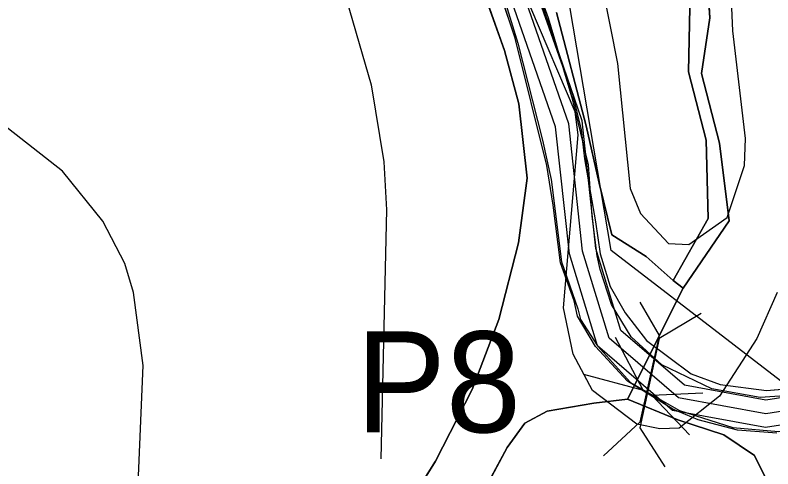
# Model space of a CAD drawing. Extents: x -662620 to -656370, y -1067090 to -1062990.
# Drawn here: x -660674.4 to -660561.8, y -1064535.4 to -1064467.9 of the extents above; entities that cross this region are included whole.
import ezdxf

# ---------------------------------------------------------------- set-up
doc = ezdxf.new("R2010")
doc.units = 0
for name, color, linetype in [('CESTA_ZABOR', 7, 'Continuous'), ('Default', 7, 'Continuous'), ('ELEK__VEDENÍ_VN_-_NADZEMNÍ', 7, 'Continuous'), ('Odvodnení_cesty_podélnou_drenáží_-_navržené', 7, 'Continuous'), ('Odvodnení_cesty_príkopem_-_navržené', 7, 'Continuous'), ('ORNÁ_PŮDA_-_STÁVAJÍCÍ', 7, 'Continuous'), ('OSTATNÍ_PLOCHA_-_STÁVAJÍCÍ', 7, 'Continuous'), ('POLNÍ_CESTA_NAVRŽENÁ_-_OSA', 7, 'Continuous'), ('POLNÍ_CESTA_STÁVAJÍCÍ_-_KRAJ', 7, 'Continuous'), ('PROPUSTEK_-_NAVRŽENÝ', 7, 'Continuous'), ('SDELOVACÍ_VEDENÍ_-_PODZEMNÍ', 7, 'Continuous'), ('VODNÍ_PLOCHA_-_STÁVAJÍCÍ', 7, 'Continuous'), ('VRSTEVNICE_ZDŮRAZNĚNÁ', 7, 'Continuous'), ('VRSTEVNICE_ZÁKLADNÍ', 7, 'Continuous')]:
    doc.layers.add(name, color=color, linetype=linetype)

msp = doc.modelspace()

# ---------------------------------------------------------------- linework, layer by layer
at = {"layer": 'CESTA_ZABOR'}
for p, q in [((-660601.66, -1064450.92), (-660595.09, -1064469.8)), ((-660600.06, -1064471.37), (-660606.39, -1064452.42)), ((-660595.09, -1064469.8), (-660591.58, -1064479.73)), ((-660595.37, -1064490.27), (-660600.06, -1064471.37)), ((-660591.58, -1064479.73), (-660590.28, -1064484.97)), ((-660590.28, -1064484.97), (-660589.78, -1064489.31)), ((-660589.78, -1064489.31), (-660588.17, -1064498.65)), ((-660594.42, -1064496.17), (-660595.37, -1064490.27)), ((-660593.36, -1064504.74), (-660594.42, -1064496.17)), ((-660588.17, -1064498.65), (-660587.48, -1064503.43)), ((-660587.48, -1064503.43), (-660585.96, -1064508.27)), ((-660591.32, -1064510.41), (-660593.36, -1064504.74)), ((-660585.96, -1064508.27), (-660583.72, -1064512.18)), ((-660590.8, -1064512.66), (-660591.32, -1064510.41)), ((-660583.72, -1064512.18), (-660580.55, -1064516.32)), ((-660588.16, -1064517.2), (-660590.8, -1064512.66)), ((-660580.55, -1064516.32), (-660573.92, -1064521.24)), ((-660583.42, -1064522.34), (-660588.16, -1064517.2)), ((-660573.92, -1064521.24), (-660569.62, -1064522.83)), ((-660576.64, -1064526.5), (-660583.42, -1064522.34)), ((-660569.62, -1064522.83), (-660562.73, -1064523.74)), ((-660562.73, -1064523.74), (-660556.45, -1064523.21)), ((-660572.9, -1064528.07), (-660576.64, -1064526.5)), ((-660567.04, -1064529.64), (-660572.9, -1064528.07)), ((-660561.22, -1064530.08), (-660567.04, -1064529.64))]:
    msp.add_line(p, q, dxfattribs=at)
for points in [[(-660561.22, -1064530.08), (-660567.04, -1064529.64), (-660572.9, -1064528.07), (-660576.64, -1064526.5), (-660583.42, -1064522.34), (-660588.16, -1064517.2), (-660590.8, -1064512.66), (-660591.32, -1064510.41), (-660593.36, -1064504.74), (-660594.42, -1064496.17), (-660595.37, -1064490.27), (-660600.06, -1064471.37), (-660606.39, -1064452.42), (-660612.9, -1064433.51), (-660619.42, -1064414.6), (-660625.93, -1064395.7), (-660633.88, -1064377.7), (-660641.4, -1064359.04)], [(-660638.81, -1064359.78), (-660632.6, -1064377.13), (-660627.53, -1064389.66), (-660622.58, -1064389.25), (-660621.17, -1064393.99), (-660614.58, -1064412.94), (-660608.24, -1064431.9), (-660601.66, -1064450.92), (-660595.09, -1064469.8), (-660591.58, -1064479.73), (-660590.28, -1064484.97), (-660589.78, -1064489.31), (-660588.17, -1064498.65), (-660587.48, -1064503.43), (-660585.96, -1064508.27), (-660583.72, -1064512.18), (-660580.55, -1064516.32), (-660573.92, -1064521.24), (-660569.62, -1064522.83), (-660562.73, -1064523.74), (-660556.45, -1064523.21)]]:
    msp.add_lwpolyline(points, dxfattribs=at)
at = {"layer": 'ELEK__VEDENÍ_VN_-_NADZEMNÍ'}
msp.add_lwpolyline([(-660486.16, -1064672.33), (-660496.43, -1064657.61), (-660505.74, -1064639.3), (-660516.2, -1064611.04), (-660527.14, -1064585.11), (-660549.29, -1064531.06), (-660585.83, -1064502.91), (-660591.97, -1064466.66), (-660596.98, -1064434.04), (-660602.53, -1064397.87), (-660615.27, -1064364.48)], dxfattribs=at)
at = {"layer": 'Odvodnení_cesty_podélnou_drenáží_-_navržené'}
msp.add_lwpolyline([(-660574.19, -1064530.33), (-660579.76, -1064524.43), (-660572.2, -1064524.1)], dxfattribs=at)
at = {"layer": 'Odvodnení_cesty_príkopem_-_navržené'}
for points in [[(-660639.4, -1064359.67), (-660620.8, -1064409.49), (-660610.64, -1064439.16), (-660601.85, -1064464.96), (-660599.68, -1064472.09), (-660596.03, -1064486.53), (-660594.72, -1064492.35), (-660593.18, -1064504.61), (-660590.78, -1064511.58), (-660590.38, -1064513.17), (-660587.87, -1064517.11), (-660582.96, -1064522.53), (-660575.66, -1064526.7), (-660567.73, -1064529.21), (-660560.99, -1064529.84), (-660553.57, -1064528.35), (-660545.93, -1064524.76), (-660535.94, -1064517.57), (-660510.03, -1064499.99), (-660496.28, -1064490.92), (-660489.83, -1064487.78), (-660480.7, -1064485.1), (-660471.17, -1064485.84), (-660468.61, -1064488.87)], [(-660589.94, -1064521.33), (-660581.05, -1064523.69), (-660585.18, -1064515.87)]]:
    msp.add_lwpolyline(points, dxfattribs=at)
at = {"layer": 'ORNÁ_PŮDA_-_STÁVAJÍCÍ'}
for p, q in [((-660605.85, -1064461.4), (-660601.67, -1064473.19)), ((-660601.67, -1064473.19), (-660599.52, -1064481.13)), ((-660599.52, -1064481.13), (-660598.31, -1064492.19)), ((-660598.31, -1064492.19), (-660599.59, -1064501.78)), ((-660599.59, -1064501.78), (-660602.49, -1064513.19)), ((-660602.49, -1064513.19), (-660606.48, -1064523.57)), ((-660606.48, -1064523.57), (-660611.91, -1064534.23)), ((-660611.91, -1064534.23), (-660617.63, -1064543.32))]:
    msp.add_line(p, q, dxfattribs=at)
msp.add_lwpolyline([(-660644.04, -1064349.49), (-660635.14, -1064371.85), (-660628.31, -1064389.87), (-660625.13, -1064406.44), (-660621.13, -1064417.02), (-660616.3, -1064431.25), (-660610.95, -1064447.41), (-660605.85, -1064461.4), (-660601.67, -1064473.19), (-660599.52, -1064481.13), (-660598.31, -1064492.19), (-660599.59, -1064501.78), (-660602.49, -1064513.19), (-660606.48, -1064523.57), (-660611.91, -1064534.23), (-660617.63, -1064543.32)], dxfattribs=at)
at = {"layer": 'OSTATNÍ_PLOCHA_-_STÁVAJÍCÍ'}
for p, q in [((-660571.16, -1064468.32), (-660572.23, -1064450.62)), ((-660571.16, -1064468.32), (-660572.23, -1064450.62)), ((-660601.67, -1064473.19), (-660605.85, -1064461.4)), ((-660601.67, -1064473.19), (-660605.85, -1064461.4)), ((-660574.15, -1064466.8), (-660574.32, -1064476.38)), ((-660574.15, -1064466.8), (-660574.32, -1064476.38)), ((-660589.52, -1064484.4), (-660593.94, -1064467.56)), ((-660593.94, -1064467.56), (-660589.52, -1064484.4)), ((-660589.52, -1064484.4), (-660593.94, -1064467.56)), ((-660593.94, -1064467.56), (-660589.52, -1064484.4)), ((-660572.39, -1064476.63), (-660571.16, -1064468.32)), ((-660572.39, -1064476.63), (-660571.16, -1064468.32)), ((-660599.52, -1064481.13), (-660601.67, -1064473.19)), ((-660599.52, -1064481.13), (-660601.67, -1064473.19)), ((-660574.32, -1064476.38), (-660571.7, -1064486.51)), ((-660574.32, -1064476.38), (-660571.7, -1064486.51)), ((-660569.74, -1064486.95), (-660572.39, -1064476.63)), ((-660569.74, -1064486.95), (-660572.39, -1064476.63)), ((-660598.31, -1064492.19), (-660599.52, -1064481.13)), ((-660598.31, -1064492.19), (-660599.52, -1064481.13)), ((-660587.63, -1064492.93), (-660589.52, -1064484.4)), ((-660589.52, -1064484.4), (-660587.63, -1064492.93)), ((-660587.63, -1064492.93), (-660589.52, -1064484.4)), ((-660589.52, -1064484.4), (-660587.63, -1064492.93)), ((-660571.7, -1064486.51), (-660571.43, -1064498.18)), ((-660571.7, -1064486.51), (-660571.43, -1064498.18)), ((-660568.31, -1064498.51), (-660569.74, -1064486.95)), ((-660568.31, -1064498.51), (-660569.74, -1064486.95)), ((-660599.59, -1064501.78), (-660598.31, -1064492.19)), ((-660599.59, -1064501.78), (-660598.31, -1064492.19)), ((-660585.73, -1064500.6), (-660587.63, -1064492.93)), ((-660587.63, -1064492.93), (-660585.73, -1064500.6)), ((-660585.73, -1064500.6), (-660587.63, -1064492.93)), ((-660587.63, -1064492.93), (-660585.73, -1064500.6)), ((-660571.43, -1064498.18), (-660576.59, -1064507.39)), ((-660571.43, -1064498.18), (-660576.59, -1064507.39)), ((-660575.14, -1064508.54), (-660568.31, -1064498.51)), ((-660575.14, -1064508.54), (-660568.31, -1064498.51)), ((-660580.6, -1064503.81), (-660585.73, -1064500.6)), ((-660585.73, -1064500.6), (-660580.6, -1064503.81)), ((-660580.6, -1064503.81), (-660585.73, -1064500.6)), ((-660585.73, -1064500.6), (-660580.6, -1064503.81)), ((-660602.49, -1064513.19), (-660599.59, -1064501.78)), ((-660602.49, -1064513.19), (-660599.59, -1064501.78)), ((-660576.59, -1064507.39), (-660580.6, -1064503.81)), ((-660580.6, -1064503.81), (-660576.59, -1064507.39)), ((-660576.59, -1064507.39), (-660580.6, -1064503.81)), ((-660580.6, -1064503.81), (-660576.59, -1064507.39)), ((-660576.59, -1064507.39), (-660575.14, -1064508.54)), ((-660576.59, -1064507.39), (-660575.14, -1064508.54)), ((-660575.14, -1064508.54), (-660583.41, -1064525.01)), ((-660583.41, -1064525.01), (-660575.14, -1064508.54)), ((-660575.14, -1064508.54), (-660583.41, -1064525.01)), ((-660583.41, -1064525.01), (-660575.14, -1064508.54)), ((-660606.48, -1064523.57), (-660602.49, -1064513.19)), ((-660606.48, -1064523.57), (-660602.49, -1064513.19)), ((-660611.91, -1064534.23), (-660606.48, -1064523.57)), ((-660611.91, -1064534.23), (-660606.48, -1064523.57)), ((-660588.38, -1064525.6), (-660595.31, -1064526.79)), ((-660588.38, -1064525.6), (-660595.31, -1064526.79)), ((-660583.41, -1064525.01), (-660588.38, -1064525.6)), ((-660583.41, -1064525.01), (-660588.38, -1064525.6)), ((-660575.91, -1064528.09), (-660583.41, -1064525.01)), ((-660575.91, -1064528.09), (-660583.41, -1064525.01)), ((-660595.31, -1064526.79), (-660598.64, -1064528.61)), ((-660595.31, -1064526.79), (-660598.64, -1064528.61)), ((-660598.64, -1064528.61), (-660601.25, -1064532.23)), ((-660598.64, -1064528.61), (-660601.25, -1064532.23)), ((-660569.11, -1064530.3), (-660575.91, -1064528.09)), ((-660569.11, -1064530.3), (-660575.91, -1064528.09)), ((-660564.53, -1064533.41), (-660569.11, -1064530.3)), ((-660564.53, -1064533.41), (-660569.11, -1064530.3)), ((-660601.25, -1064532.23), (-660604.97, -1064539.08)), ((-660601.25, -1064532.23), (-660604.97, -1064539.08)), ((-660562.39, -1064537.71), (-660564.53, -1064533.41)), ((-660562.39, -1064537.71), (-660564.53, -1064533.41)), ((-660617.63, -1064543.32), (-660611.91, -1064534.23)), ((-660617.63, -1064543.32), (-660611.91, -1064534.23))]:
    msp.add_line(p, q, dxfattribs=at)
for points in [[(-660562.39, -1064537.71), (-660564.53, -1064533.41), (-660569.11, -1064530.3), (-660575.91, -1064528.09), (-660583.41, -1064525.01), (-660575.14, -1064508.54), (-660568.31, -1064498.51), (-660569.74, -1064486.95), (-660572.39, -1064476.63), (-660571.16, -1064468.32), (-660572.23, -1064450.62), (-660573.53, -1064437.99), (-660574.96, -1064426.63), (-660577.78, -1064414.57), (-660578.22, -1064405.06), (-660578.27, -1064392.71), (-660579.46, -1064385.26), (-660578.66, -1064385.28), (-660580.3, -1064374.21), (-660584.19, -1064348.03)], [(-660562.39, -1064537.71), (-660564.53, -1064533.41), (-660569.11, -1064530.3), (-660575.91, -1064528.09), (-660583.41, -1064525.01), (-660575.14, -1064508.54), (-660568.31, -1064498.51), (-660569.74, -1064486.95), (-660572.39, -1064476.63), (-660571.16, -1064468.32), (-660572.23, -1064450.62), (-660573.53, -1064437.99), (-660574.96, -1064426.63), (-660577.78, -1064414.57), (-660578.22, -1064405.06), (-660578.27, -1064392.71), (-660579.46, -1064385.26), (-660578.66, -1064385.28), (-660580.3, -1064374.21), (-660584.19, -1064348.03)], [(-660617.63, -1064543.32), (-660611.91, -1064534.23), (-660606.48, -1064523.57), (-660602.49, -1064513.19), (-660599.59, -1064501.78), (-660598.31, -1064492.19), (-660599.52, -1064481.13), (-660601.67, -1064473.19), (-660605.85, -1064461.4)], [(-660617.63, -1064543.32), (-660611.91, -1064534.23), (-660606.48, -1064523.57), (-660602.49, -1064513.19), (-660599.59, -1064501.78), (-660598.31, -1064492.19), (-660599.52, -1064481.13), (-660601.67, -1064473.19), (-660605.85, -1064461.4)], [(-660574.15, -1064466.8), (-660574.32, -1064476.38), (-660571.7, -1064486.51), (-660571.43, -1064498.18), (-660576.59, -1064507.39), (-660580.6, -1064503.81), (-660585.73, -1064500.6), (-660587.63, -1064492.93), (-660589.52, -1064484.4), (-660593.94, -1064467.56)], [(-660574.15, -1064466.8), (-660574.32, -1064476.38), (-660571.7, -1064486.51), (-660571.43, -1064498.18), (-660576.59, -1064507.39), (-660580.6, -1064503.81), (-660585.73, -1064500.6), (-660587.63, -1064492.93), (-660589.52, -1064484.4), (-660593.94, -1064467.56)], [(-660593.94, -1064467.56), (-660589.52, -1064484.4), (-660587.63, -1064492.93), (-660585.73, -1064500.6), (-660580.6, -1064503.81), (-660576.59, -1064507.39), (-660575.14, -1064508.54), (-660583.41, -1064525.01), (-660588.38, -1064525.6), (-660595.31, -1064526.79), (-660598.64, -1064528.61), (-660601.25, -1064532.23), (-660604.97, -1064539.08)], [(-660593.94, -1064467.56), (-660589.52, -1064484.4), (-660587.63, -1064492.93), (-660585.73, -1064500.6), (-660580.6, -1064503.81), (-660576.59, -1064507.39), (-660575.14, -1064508.54), (-660583.41, -1064525.01), (-660588.38, -1064525.6), (-660595.31, -1064526.79), (-660598.64, -1064528.61), (-660601.25, -1064532.23), (-660604.97, -1064539.08)]]:
    msp.add_lwpolyline(points, dxfattribs=at)
at = {"layer": 'POLNÍ_CESTA_NAVRŽENÁ_-_OSA'}
msp.add_lwpolyline([(-660465.58, -1064481), (-660485.65, -1064483.37), (-660500.62, -1064490.84), (-660531.76, -1064512.01), (-660548.77, -1064524.99), (-660562.87, -1064527.21), (-660575.81, -1064524.82), (-660586.12, -1064515.97), (-660590.06, -1064503.03), (-660592.12, -1064484.09), (-660625.12, -1064389.33)], dxfattribs=at)
at = {"layer": 'POLNÍ_CESTA_STÁVAJÍCÍ_-_KRAJ'}
for points in [[(-660465.82, -1064479.01), (-660486.23, -1064481.42), (-660501.64, -1064489.11), (-660532.93, -1064510.39), (-660549.58, -1064523.1), (-660562.84, -1064525.19), (-660574.91, -1064522.95), (-660584.37, -1064514.83), (-660588.09, -1064502.63), (-660590.15, -1064483.65), (-660622.81, -1064388.4)], [(-660465.35, -1064482.99), (-660485.07, -1064485.31), (-660499.61, -1064492.57), (-660530.59, -1064513.64), (-660547.95, -1064526.89), (-660562.9, -1064529.24), (-660576.7, -1064526.69), (-660587.86, -1064517.1), (-660592.02, -1064503.43), (-660594.08, -1064484.54), (-660626.96, -1064390.07)]]:
    msp.add_lwpolyline(points, dxfattribs=at)
at = {"layer": 'PROPUSTEK_-_NAVRŽENÝ'}
for points in [[(-660581.58, -1064510.61), (-660578.68, -1064515.58), (-660581.58, -1064528.44), (-660586.97, -1064533.42)], [(-660572.46, -1064512.27), (-660578.68, -1064516), (-660581.58, -1064529.27), (-660577.85, -1064535.08)]]:
    msp.add_lwpolyline(points, dxfattribs=at)
at = {"layer": 'SDELOVACÍ_VEDENÍ_-_PODZEMNÍ'}
msp.add_lwpolyline([(-660557.17, -1064524.32), (-660563.7, -1064524.75), (-660570.89, -1064523.5), (-660578.3, -1064519.9), (-660582.83, -1064515.76), (-660585.76, -1064510.93), (-660587.47, -1064505.76), (-660587.89, -1064503.71), (-660588.65, -1064497.83), (-660589.21, -1064490.19), (-660591.5, -1064480.57), (-660595.13, -1064468.41), (-660599.47, -1064456.33), (-660601.44, -1064449.33), (-660604.44, -1064440.99), (-660609.4, -1064426.52), (-660616.1, -1064406.68), (-660622.09, -1064390.09), (-660624.03, -1064385.97), (-660625.63, -1064381.19), (-660626.67, -1064378.41), (-660628.17, -1064374.23), (-660630.45, -1064367.74)], dxfattribs=at)
msp.add_lwpolyline([(-660557.17, -1064524.32), (-660563.7, -1064524.75), (-660570.89, -1064523.5), (-660578.3, -1064519.9), (-660582.83, -1064515.76), (-660585.76, -1064510.93), (-660587.47, -1064505.76), (-660587.89, -1064503.71), (-660588.65, -1064497.83), (-660589.21, -1064490.19), (-660591.5, -1064480.57), (-660595.13, -1064468.41), (-660599.47, -1064456.33), (-660601.44, -1064449.33), (-660604.44, -1064440.99), (-660609.4, -1064426.52), (-660616.1, -1064406.68), (-660622.09, -1064390.09), (-660624.03, -1064385.97), (-660625.63, -1064381.19), (-660626.67, -1064378.41), (-660628.17, -1064374.23), (-660630.45, -1064367.74)], dxfattribs=at)
at = {"layer": 'VODNÍ_PLOCHA_-_STÁVAJÍCÍ'}
for p, q in [((-660572.23, -1064450.62), (-660571.16, -1064468.32)), ((-660574.32, -1064476.38), (-660574.15, -1064466.8)), ((-660571.16, -1064468.32), (-660572.39, -1064476.63)), ((-660571.7, -1064486.51), (-660574.32, -1064476.38)), ((-660572.39, -1064476.63), (-660569.74, -1064486.95)), ((-660571.43, -1064498.18), (-660571.7, -1064486.51)), ((-660569.74, -1064486.95), (-660568.31, -1064498.51)), ((-660576.59, -1064507.39), (-660571.43, -1064498.18)), ((-660568.31, -1064498.51), (-660575.14, -1064508.54)), ((-660575.14, -1064508.54), (-660576.59, -1064507.39)), ((-660595.31, -1064526.79), (-660588.38, -1064525.6)), ((-660588.38, -1064525.6), (-660583.41, -1064525.01)), ((-660583.41, -1064525.01), (-660575.91, -1064528.09)), ((-660598.64, -1064528.61), (-660595.31, -1064526.79)), ((-660601.25, -1064532.23), (-660598.64, -1064528.61)), ((-660575.91, -1064528.09), (-660569.11, -1064530.3)), ((-660569.11, -1064530.3), (-660564.53, -1064533.41)), ((-660604.97, -1064539.08), (-660601.25, -1064532.23)), ((-660564.53, -1064533.41), (-660562.39, -1064537.71))]:
    msp.add_line(p, q, dxfattribs=at)
msp.add_lwpolyline([(-660579.46, -1064385.26), (-660578.27, -1064392.71), (-660578.22, -1064405.06), (-660577.78, -1064414.57), (-660574.96, -1064426.63), (-660573.53, -1064437.99), (-660572.23, -1064450.62), (-660571.16, -1064468.32), (-660572.39, -1064476.63), (-660569.74, -1064486.95), (-660568.31, -1064498.51), (-660575.14, -1064508.54), (-660576.59, -1064507.39), (-660571.43, -1064498.18), (-660571.7, -1064486.51), (-660574.32, -1064476.38), (-660574.15, -1064466.8), (-660574.6, -1064449.85), (-660576.01, -1064438.15), (-660577.67, -1064427.92), (-660580.64, -1064417.35), (-660582.24, -1064405.35), (-660580.32, -1064392.99), (-660581.51, -1064385.19)], close=True, dxfattribs=at)
msp.add_lwpolyline([(-660604.97, -1064539.08), (-660601.25, -1064532.23), (-660598.64, -1064528.61), (-660595.31, -1064526.79), (-660588.38, -1064525.6), (-660583.41, -1064525.01), (-660575.91, -1064528.09), (-660569.11, -1064530.3), (-660564.53, -1064533.41), (-660562.39, -1064537.71)], dxfattribs=at)
at = {"layer": 'VRSTEVNICE_ZDŮRAZNĚNÁ'}
msp.add_lwpolyline([(-660629.76, -1064353.65), (-660613.04, -1064378.52), (-660603.18, -1064397.1), (-660598.75, -1064408.25), (-660595.31, -1064419.4), (-660591.88, -1064434.26), (-660589.31, -1064452.84), (-660584.88, -1064475.14), (-660583.02, -1064493.72), (-660581.45, -1064497.44), (-660577.31, -1064501.87), (-660574.3, -1064502.01), (-660568.59, -1064498.01), (-660566.01, -1064490.29), (-660565.87, -1064486.29), (-660567.73, -1064470.28), (-660568.44, -1064454.27), (-660571.02, -1064426.26), (-660574.02, -1064402.24), (-660573.59, -1064394.24), (-660570.87, -1064374.23), (-660570.87, -1064346.21)], dxfattribs=at)
at = {"layer": 'VRSTEVNICE_ZÁKLADNÍ'}
for points in [[(-660561.15, -1064509.16), (-660564.16, -1064516.02), (-660569.73, -1064524.59), (-660575.73, -1064529.31), (-660578.59, -1064529.45), (-660582.02, -1064528.74), (-660588.6, -1064523.74), (-660591.45, -1064518.31), (-660592.89, -1064511.44), (-660590.74, -1064485.72), (-660591.17, -1064482.29), (-660597.74, -1064466.85), (-660609.18, -1064444.55), (-660614.75, -1064429.11), (-660621.33, -1064406.82), (-660628.76, -1064389.67), (-660634.76, -1064379.37), (-660638.48, -1064374.23), (-660646.34, -1064365.51)], [(-660561.15, -1064509.16), (-660564.16, -1064516.02), (-660569.73, -1064524.59), (-660575.73, -1064529.31), (-660578.59, -1064529.45), (-660582.02, -1064528.74), (-660588.6, -1064523.74), (-660591.45, -1064518.31), (-660592.89, -1064511.44), (-660590.74, -1064485.72), (-660591.17, -1064482.29), (-660597.74, -1064466.85), (-660609.18, -1064444.55), (-660614.75, -1064429.11), (-660621.33, -1064406.82), (-660628.76, -1064389.67), (-660634.76, -1064379.37), (-660638.48, -1064374.23), (-660646.34, -1064365.51)], [(-660676.64, -1064391.09), (-660670.07, -1064392.52), (-660664.35, -1064395.1), (-660657.49, -1064400.24), (-660654.06, -1064403.67), (-660649.77, -1064409.39), (-660635.91, -1064438.26), (-660626.05, -1064462.56), (-660621.47, -1064478.28), (-660619.61, -1064489.72), (-660619.18, -1064496.87), (-660620.04, -1064533.88)], [(-660676.64, -1064391.09), (-660670.07, -1064392.52), (-660664.35, -1064395.1), (-660657.49, -1064400.24), (-660654.06, -1064403.67), (-660649.77, -1064409.39), (-660635.91, -1064438.26), (-660626.05, -1064462.56), (-660621.47, -1064478.28), (-660619.61, -1064489.72), (-660619.18, -1064496.87), (-660620.04, -1064533.88)], [(-660646.34, -1064667.53), (-660651.2, -1064611.07), (-660656.06, -1064579.48), (-660656.78, -1064554.04), (-660655.35, -1064520.02), (-660656.78, -1064509.16), (-660658.06, -1064504.87), (-660661.35, -1064498.58), (-660667.35, -1064491.15), (-660677.93, -1064482.86)], [(-660646.34, -1064667.53), (-660651.2, -1064611.07), (-660656.06, -1064579.48), (-660656.78, -1064554.04), (-660655.35, -1064520.02), (-660656.78, -1064509.16), (-660658.06, -1064504.87), (-660661.35, -1064498.58), (-660667.35, -1064491.15), (-660677.93, -1064482.86)]]:
    msp.add_lwpolyline(points, dxfattribs=at)

# ---------------------------------------------------------------- texts
at = {"layer": 'Default'}
msp.add_text('P8', height=15, dxfattribs=at).set_placement((-660623.75, -1064529.95))

doc.saveas('drawing.dxf')
